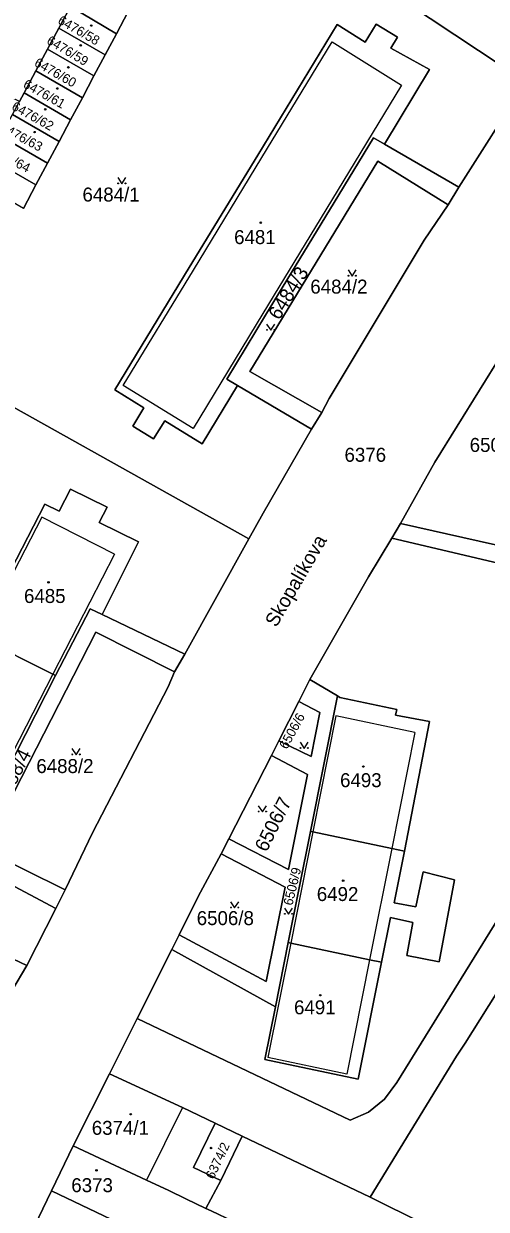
# Model space of a CAD drawing. Extents: x -596233 to -595156, y -1161235 to -1159375.
# Drawn here: x -595767.4 to -595711.1, y -1159733.8 to -1159589.5 of the extents above; entities that cross this region are included whole.
import ezdxf

# ---------------------------------------------------------------- set-up
doc = ezdxf.new("R2010")
doc.units = 0
for name, color, linetype in [('KN_CAR_KR', 7, 'Continuous'), ('KN_KULTURY', 7, 'Continuous'), ('KN_PARC_CIS_POZ', 7, 'Continuous'), ('KN_PARC_CIS_STAV', 7, 'Continuous'), ('KN_PARC_PLOCHA', 7, 'Continuous'), ('KN_ULICE', 7, 'Continuous'), ('parcely_l', 7, 'Continuous')]:
    doc.layers.add(name, color=color, linetype=linetype)

msp = doc.modelspace()

# ---------------------------------------------------------------- linework, layer by layer
at = {"layer": 'KN_CAR_KR'}
for points in [[(-595738.43, -1159605.77), (-595729.88, -1159591.68)], [(-595729.88, -1159591.68), (-595721.44, -1159596.95)], [(-595721.44, -1159596.95), (-595729.97, -1159611)], [(-595746.75, -1159619.47), (-595738.43, -1159605.77)], [(-595729.97, -1159611), (-595738.3, -1159624.73)], [(-595755.27, -1159633.5), (-595746.75, -1159619.47)], [(-595738.3, -1159624.73), (-595746.79, -1159638.72)], [(-595746.79, -1159638.72), (-595755.27, -1159633.5)], [(-595765.19, -1159649.54), (-595772.76, -1159664.2)], [(-595756.35, -1159654.04), (-595765.19, -1159649.54)], [(-595756.35, -1159654.04), (-595763.85, -1159668.63)], [(-595763.85, -1159668.63), (-595771.23, -1159682.98)], [(-595729.42, -1159673.72), (-595732.23, -1159687.84)], [(-595719.83, -1159675.75), (-595729.42, -1159673.72)], [(-595719.83, -1159675.75), (-595722.64, -1159689.86)], [(-595732.23, -1159687.84), (-595734.92, -1159701.38)], [(-595722.64, -1159689.86), (-595725.34, -1159703.4)], [(-595734.92, -1159701.38), (-595737.69, -1159715.31)], [(-595725.34, -1159703.4), (-595728.11, -1159717.33)], [(-595728.11, -1159717.33), (-595737.69, -1159715.31)], [(-595748.09, -1159721.4), (-595752.44, -1159730.23)]]:
    msp.add_lwpolyline(points, dxfattribs=at)
at = {"layer": 'KN_KULTURY'}
for points in [[(-595755.9518, -1159608.2016), (-595755.4518, -1159608.9516), (-595754.9518, -1159608.2016)], [(-595727.9418, -1159619.4416), (-595727.4418, -1159620.1916), (-595726.9418, -1159619.4416)], [(-595737.8518, -1159626.0316), (-595737.3518, -1159626.7816), (-595736.8518, -1159626.0316)], [(-595733.7818, -1159676.9316), (-595733.2818, -1159677.6816), (-595732.7818, -1159676.9316)], [(-595761.5218, -1159677.7116), (-595761.0218, -1159678.4616), (-595760.5218, -1159677.7116)], [(-595738.8618, -1159684.6716), (-595738.3618, -1159685.4216), (-595737.8618, -1159684.6716)], [(-595742.2318, -1159696.3516), (-595741.7318, -1159697.1016), (-595741.2318, -1159696.3516)], [(-595735.6818, -1159697.1216), (-595735.1818, -1159697.8716), (-595734.6818, -1159697.1216)]]:
    msp.add_lwpolyline(points, dxfattribs=at)
for centre, radius in [((-595759.17, -1159589.69), 0.09), ((-595759.17, -1159589.69), 0.0398), ((-595760.45, -1159592.1), 0.09), ((-595760.45, -1159592.1), 0.0398), ((-595761.95, -1159594.78), 0.09), ((-595761.95, -1159594.78), 0.0398), ((-595763.31, -1159597.35), 0.09), ((-595763.31, -1159597.35), 0.0398), ((-595764.77, -1159599.88), 0.09), ((-595764.77, -1159599.88), 0.0398), ((-595766.06, -1159602.66), 0.09), ((-595766.06, -1159602.66), 0.0398), ((-595755.902, -1159608.9014), 0.05), ((-595755.0026, -1159608.9014), 0.05), ((-595738.56, -1159613.69), 0.09), ((-595738.56, -1159613.69), 0.0398), ((-595727.892, -1159620.1414), 0.05), ((-595726.9926, -1159620.1414), 0.05), ((-595737.802, -1159626.7314), 0.05), ((-595736.9026, -1159626.7314), 0.05), ((-595764.37, -1159657.46), 0.09), ((-595764.37, -1159657.46), 0.0398), ((-595733.732, -1159677.6314), 0.05), ((-595732.8326, -1159677.6314), 0.05), ((-595761.472, -1159678.4114), 0.05), ((-595760.5726, -1159678.4114), 0.05), ((-595726.08, -1159679.89), 0.09), ((-595726.08, -1159679.89), 0.0398), ((-595738.812, -1159685.3714), 0.05), ((-595737.9126, -1159685.3714), 0.05), ((-595728.54, -1159693.78), 0.09), ((-595728.54, -1159693.78), 0.0398), ((-595742.182, -1159697.0514), 0.05), ((-595741.2826, -1159697.0514), 0.05), ((-595735.632, -1159697.8214), 0.05), ((-595734.7326, -1159697.8214), 0.05), ((-595731.33, -1159707.73), 0.09), ((-595731.33, -1159707.73), 0.0398), ((-595754.37, -1159722.21), 0.09), ((-595754.37, -1159722.21), 0.0398), ((-595744.6, -1159726.33), 0.09), ((-595744.6, -1159726.33), 0.0398), ((-595758.53, -1159729.05), 0.09), ((-595758.53, -1159729.05), 0.0398)]:
    msp.add_circle(centre, radius, dxfattribs=at)
at = {"layer": 'KN_PARC_PLOCHA'}
for points in [[(-595706.34, -1159596.54), (-595743.99, -1159571.56), (-595722.04, -1159540.97), (-595721.41, -1159541.31), (-595719.92, -1159538.43), (-595718.69, -1159536.22), (-595717.42, -1159533.95), (-595715.5, -1159534.75), (-595714, -1159531.88), (-595712.49, -1159529.02), (-595711.18, -1159526.51), (-595709.62, -1159523.57)], [(-595743.99, -1159571.56), (-595706.34, -1159596.54), (-595714.46, -1159609.36), (-595723.51, -1159604.13), (-595718.05, -1159595.05), (-595722.76, -1159592.45), (-595721.92, -1159591.11), (-595724.53, -1159589.54), (-595725.88, -1159591.7), (-595729.27, -1159589.58), (-595738.93, -1159605.46), (-595747.25, -1159619.16), (-595756.31, -1159634.05), (-595752.76, -1159636.23), (-595754.13, -1159638.45), (-595751.59, -1159640.01), (-595750.23, -1159637.79), (-595745.68, -1159640.6), (-595741.37, -1159633.51), (-595732.39, -1159638.84), (-595738.28, -1159649.05), (-595740.01, -1159652.19), (-595779.33, -1159630.18)], [(-595761.71, -1159587.39), (-595763.11, -1159589.99), (-595764.48, -1159592.55), (-595765.9, -1159595.19), (-595767.34, -1159597.88), (-595767.9, -1159598.93), (-595776.47, -1159594.76), (-595775.41, -1159592.68), (-595774.03, -1159590.13), (-595772.29, -1159591.03), (-595770.73, -1159588.18)], [(-595767.41, -1159611.94), (-595765.89, -1159609.08), (-595764.48, -1159606.44), (-595763.08, -1159603.8), (-595761.68, -1159601.15), (-595760.25, -1159598.47), (-595758.84, -1159595.83), (-595757.49, -1159593.27), (-595756.11, -1159590.68), (-595754.68, -1159587.99)], [(-595784.28, -1159739.35), (-595781.24, -1159732.95), (-595777.51, -1159725.4), (-595774.82, -1159719.71), (-595770.49, -1159710.94), (-595769.46, -1159709.03), (-595768.84, -1159707.21), (-595766.99, -1159704.12), (-595763.48, -1159697.15), (-595762.36, -1159694.91), (-595759.01, -1159687.95), (-595749.8, -1159670.17), (-595749.03, -1159668.37), (-595747.8, -1159666.19), (-595740.01, -1159652.19), (-595738.28, -1159649.05), (-595732.39, -1159638.84), (-595731.14, -1159636.79), (-595730.24, -1159635.09), (-595718.67, -1159615.82), (-595715.76, -1159611.5), (-595714.46, -1159609.36), (-595706.34, -1159596.54)], [(-595706.54, -1159625.29), (-595717.39, -1159642.84), (-595721.55, -1159650.3), (-595722.63, -1159652.1), (-595725.44, -1159656.8), (-595732.58, -1159669.31), (-595733.93, -1159671.97), (-595736.37, -1159676.75), (-595737.27, -1159678.53), (-595742.44, -1159688.67), (-595743.38, -1159690.52), (-595746.17, -1159695.7), (-595748.5, -1159700.37), (-595749.39, -1159702.16), (-595753.58, -1159710.55), (-595756.95, -1159717.31), (-595761.36, -1159726.07), (-595763.99, -1159731.52), (-595766.59, -1159736.92)], [(-595779.33, -1159630.18), (-595740.01, -1159652.19), (-595747.8, -1159666.19), (-595757.83, -1159661.39), (-595753.43, -1159652.53), (-595758.19, -1159650.18), (-595757.25, -1159648.33), (-595761.71, -1159646.12), (-595763.09, -1159648.82), (-595764.82, -1159647.94), (-595773.12, -1159664.02)], [(-595697.83, -1159679.19), (-595722.02, -1159718.36), (-595723.53, -1159720.38), (-595725.45, -1159721.96), (-595727.7, -1159722.94), (-595753.58, -1159710.55), (-595749.39, -1159702.16), (-595736.77, -1159709.12), (-595738.05, -1159715.54), (-595726.7, -1159717.93), (-595723.86, -1159703.71), (-595722.77, -1159698.26), (-595720.05, -1159698.86), (-595720.78, -1159702.9), (-595716.88, -1159703.65), (-595714.99, -1159693.69), (-595718.83, -1159692.69), (-595719.71, -1159696.98), (-595722.33, -1159696.49), (-595721.1, -1159690.18), (-595718.04, -1159674.41), (-595722.16, -1159673.62), (-595722.02, -1159672.94), (-595728.94, -1159671.47), (-595729.24, -1159671.29), (-595732.58, -1159669.31), (-595725.44, -1159656.8), (-595722.63, -1159652.1), (-595702.81, -1159656.74)], [(-595703.51, -1159697.31), (-595713.71, -1159713.55), (-595714.74, -1159715.13), (-595725.27, -1159732.31), (-595740.81, -1159724.87), (-595744.1, -1159723.3), (-595748.09, -1159721.4), (-595756.95, -1159717.31), (-595753.58, -1159710.55), (-595727.7, -1159722.94), (-595725.45, -1159721.96), (-595723.53, -1159720.38), (-595722.02, -1159718.36), (-595697.83, -1159679.19)], [(-595712.27, -1159738.75), (-595725.27, -1159732.31), (-595714.74, -1159715.13), (-595713.71, -1159713.55), (-595703.51, -1159697.31), (-595702.27, -1159695.76), (-595700.82, -1159694.64), (-595699.4, -1159693.95), (-595697.82, -1159693.55), (-595696.24, -1159693.47), (-595695.22, -1159693.58), (-595694.95, -1159693.63), (-595697.79, -1159707.7), (-595679.24, -1159711.44), (-595661.18, -1159715.09), (-595643.17, -1159718.72), (-595622.88, -1159722.82), (-595619.97, -1159708.43), (-595617.99, -1159710.52), (-595593.56, -1159735.89)]]:
    msp.add_lwpolyline(points, dxfattribs=at)
for points in [[(-595754.68, -1159587.99), (-595756.11, -1159590.68), (-595761.71, -1159587.39), (-595760.27, -1159584.71)], [(-595756.11, -1159590.68), (-595757.49, -1159593.27), (-595763.11, -1159589.99), (-595761.71, -1159587.39)], [(-595723.51, -1159604.13), (-595724.86, -1159603.35), (-595729.63, -1159611.21), (-595737.97, -1159624.94), (-595742.69, -1159632.72), (-595741.37, -1159633.51), (-595745.68, -1159640.6), (-595750.23, -1159637.79), (-595751.59, -1159640.01), (-595754.13, -1159638.45), (-595752.76, -1159636.23), (-595756.31, -1159634.05), (-595747.25, -1159619.16), (-595738.93, -1159605.46), (-595729.27, -1159589.58), (-595725.88, -1159591.7), (-595724.53, -1159589.54), (-595721.92, -1159591.11), (-595722.76, -1159592.45), (-595718.05, -1159595.05)], [(-595757.49, -1159593.27), (-595758.84, -1159595.83), (-595764.48, -1159592.55), (-595763.11, -1159589.99)], [(-595758.84, -1159595.83), (-595760.25, -1159598.47), (-595765.9, -1159595.19), (-595764.48, -1159592.55)], [(-595760.25, -1159598.47), (-595761.68, -1159601.15), (-595767.34, -1159597.88), (-595765.9, -1159595.19)], [(-595761.68, -1159601.15), (-595763.08, -1159603.8), (-595768.76, -1159600.53), (-595767.9, -1159598.93), (-595767.34, -1159597.88)], [(-595763.08, -1159603.8), (-595764.48, -1159606.44), (-595770.18, -1159603.17), (-595768.76, -1159600.53)], [(-595764.48, -1159606.44), (-595765.89, -1159609.08), (-595771.6, -1159605.82), (-595770.18, -1159603.17)], [(-595723.51, -1159604.13), (-595714.46, -1159609.36), (-595715.76, -1159611.5), (-595724.34, -1159606.2), (-595739.88, -1159631.79), (-595731.14, -1159636.79), (-595732.39, -1159638.84), (-595741.37, -1159633.51), (-595742.69, -1159632.72), (-595737.97, -1159624.94), (-595729.63, -1159611.21), (-595724.86, -1159603.35)], [(-595765.89, -1159609.08), (-595767.41, -1159611.94), (-595773.14, -1159608.68), (-595771.8, -1159606.2), (-595771.6, -1159605.82)], [(-595715.76, -1159611.5), (-595718.67, -1159615.82), (-595730.24, -1159635.09), (-595731.14, -1159636.79), (-595739.88, -1159631.79), (-595724.34, -1159606.2)], [(-595696.61, -1159625.54), (-595698.25, -1159633.78), (-595701.16, -1159648.43), (-595702.81, -1159656.74), (-595722.63, -1159652.1), (-595721.55, -1159650.3), (-595704.44, -1159654.17), (-595699.08, -1159627.1), (-595706.54, -1159625.29), (-595705.83, -1159623.57)], [(-595721.55, -1159650.3), (-595717.39, -1159642.84), (-595706.54, -1159625.29), (-595699.08, -1159627.1), (-595704.44, -1159654.17)], [(-595757.83, -1159661.39), (-595759.32, -1159660.68), (-595763.5, -1159668.81), (-595763.85, -1159668.63), (-595772.76, -1159664.2), (-595773.12, -1159664.02), (-595764.82, -1159647.94), (-595763.09, -1159648.82), (-595761.71, -1159646.12), (-595757.25, -1159648.33), (-595758.19, -1159650.18), (-595753.43, -1159652.53)], [(-595757.83, -1159661.39), (-595747.8, -1159666.19), (-595749.03, -1159668.37), (-595758.6, -1159663.53), (-595772.21, -1159690.02), (-595762.36, -1159694.91), (-595763.48, -1159697.15), (-595773.47, -1159691.85), (-595774.94, -1159691.07), (-595770.87, -1159683.16), (-595763.5, -1159668.81), (-595759.32, -1159660.68)], [(-595763.5, -1159668.81), (-595770.87, -1159683.16), (-595771.23, -1159682.98), (-595780.12, -1159678.47), (-595780.48, -1159678.29), (-595773.12, -1159664.02), (-595772.76, -1159664.2), (-595763.85, -1159668.63)], [(-595749.03, -1159668.37), (-595749.8, -1159670.17), (-595759.01, -1159687.95), (-595762.36, -1159694.91), (-595772.21, -1159690.02), (-595758.6, -1159663.53)], [(-595729.24, -1159671.29), (-595732.52, -1159687.78), (-595735.22, -1159701.32), (-595736.77, -1159709.12), (-595749.39, -1159702.16), (-595748.5, -1159700.37), (-595737.89, -1159706.06), (-595735.61, -1159694.56), (-595743.38, -1159690.52), (-595742.44, -1159688.67), (-595735.18, -1159692.41), (-595732.88, -1159680.87), (-595737.27, -1159678.53), (-595736.37, -1159676.75), (-595732.45, -1159678.68), (-595731.38, -1159673.31), (-595733.93, -1159671.97), (-595732.58, -1159669.31)], [(-595721.1, -1159690.18), (-595722.64, -1159689.86), (-595732.23, -1159687.84), (-595732.52, -1159687.78), (-595729.24, -1159671.29), (-595728.94, -1159671.47), (-595722.02, -1159672.94), (-595722.16, -1159673.62), (-595718.04, -1159674.41)], [(-595736.37, -1159676.75), (-595733.93, -1159671.97), (-595731.38, -1159673.31), (-595732.45, -1159678.68)], [(-595742.44, -1159688.67), (-595737.27, -1159678.53), (-595732.88, -1159680.87), (-595735.18, -1159692.41)], [(-595788.35, -1159693.54), (-595777.26, -1159699.23), (-595766.99, -1159704.12), (-595768.84, -1159707.21), (-595769.46, -1159709.03), (-595770.49, -1159710.94), (-595779.33, -1159706.72), (-595778.52, -1159704.54), (-595786.04, -1159700.81), (-595810.44, -1159688.71), (-595808.7, -1159684.78), (-595807.99, -1159683.46)], [(-595721.1, -1159690.18), (-595722.33, -1159696.49), (-595719.71, -1159696.98), (-595718.83, -1159692.69), (-595714.99, -1159693.69), (-595716.88, -1159703.65), (-595720.78, -1159702.9), (-595720.05, -1159698.86), (-595722.77, -1159698.26), (-595723.86, -1159703.71), (-595725.34, -1159703.4), (-595734.92, -1159701.38), (-595735.22, -1159701.32), (-595732.52, -1159687.78), (-595732.23, -1159687.84), (-595722.64, -1159689.86)], [(-595748.5, -1159700.37), (-595746.17, -1159695.7), (-595743.38, -1159690.52), (-595735.61, -1159694.56), (-595737.89, -1159706.06)], [(-595763.48, -1159697.15), (-595766.99, -1159704.12), (-595777.26, -1159699.23), (-595773.47, -1159691.85)], [(-595723.86, -1159703.71), (-595726.7, -1159717.93), (-595738.05, -1159715.54), (-595736.77, -1159709.12), (-595735.22, -1159701.32), (-595734.92, -1159701.38), (-595725.34, -1159703.4)], [(-595744.1, -1159723.3), (-595746.74, -1159728.71), (-595743.4, -1159730.29), (-595745.22, -1159733.67), (-595747.65, -1159732.5), (-595749.74, -1159731.49), (-595752.44, -1159730.23), (-595761.36, -1159726.07), (-595756.95, -1159717.31), (-595748.09, -1159721.4)], [(-595740.81, -1159724.87), (-595743.4, -1159730.29), (-595746.74, -1159728.71), (-595744.1, -1159723.3)], [(-595725.27, -1159732.31), (-595712.27, -1159738.75), (-595716.3, -1159747.56), (-595719, -1159746.26), (-595724.35, -1159743.69), (-595729.5, -1159741.22), (-595735.02, -1159738.57), (-595741.87, -1159735.27), (-595744.59, -1159733.97), (-595745.22, -1159733.67), (-595743.4, -1159730.29), (-595740.81, -1159724.87)], [(-595745.22, -1159733.67), (-595744.59, -1159733.97), (-595741.87, -1159735.27), (-595744.58, -1159740.67), (-595750.07, -1159738.12), (-595754.94, -1159735.86), (-595763.99, -1159731.52), (-595761.36, -1159726.07), (-595752.44, -1159730.23), (-595749.74, -1159731.49), (-595747.65, -1159732.5)], [(-595744.58, -1159740.67), (-595747.34, -1159746.14), (-595752.4, -1159743.53), (-595753.94, -1159742.81), (-595754.94, -1159742.35), (-595766.59, -1159736.92), (-595763.99, -1159731.52), (-595754.94, -1159735.86), (-595750.07, -1159738.12)]]:
    msp.add_lwpolyline(points, close=True, dxfattribs=at)
at = {"layer": 'parcely_l'}
for points in [[(-595706.34, -1159596.54), (-595743.99, -1159571.56)], [(-595761.71, -1159587.39), (-595763.11, -1159589.99)], [(-595756.11, -1159590.68), (-595761.71, -1159587.39)], [(-595754.68, -1159587.99), (-595756.11, -1159590.68)], [(-595723.51, -1159604.13), (-595718.05, -1159595.05), (-595722.76, -1159592.45), (-595721.92, -1159591.11), (-595724.53, -1159589.54), (-595725.88, -1159591.7), (-595729.27, -1159589.58), (-595738.93, -1159605.46), (-595747.25, -1159619.16), (-595756.31, -1159634.05), (-595752.76, -1159636.23), (-595754.13, -1159638.45), (-595751.59, -1159640.01), (-595750.23, -1159637.79), (-595745.68, -1159640.6), (-595741.37, -1159633.51)], [(-595764.48, -1159592.55), (-595763.11, -1159589.99)], [(-595763.11, -1159589.99), (-595757.49, -1159593.27)], [(-595757.49, -1159593.27), (-595756.11, -1159590.68)], [(-595764.48, -1159592.55), (-595765.9, -1159595.19)], [(-595758.84, -1159595.83), (-595764.48, -1159592.55)], [(-595757.49, -1159593.27), (-595758.84, -1159595.83)], [(-595767.34, -1159597.88), (-595765.9, -1159595.19)], [(-595765.9, -1159595.19), (-595760.25, -1159598.47)], [(-595760.25, -1159598.47), (-595758.84, -1159595.83)], [(-595706.34, -1159596.54), (-595714.46, -1159609.36)], [(-595767.34, -1159597.88), (-595767.9, -1159598.93)], [(-595761.68, -1159601.15), (-595767.34, -1159597.88)], [(-595761.68, -1159601.15), (-595760.25, -1159598.47)], [(-595768.76, -1159600.53), (-595763.08, -1159603.8)], [(-595763.08, -1159603.8), (-595761.68, -1159601.15)], [(-595770.18, -1159603.17), (-595764.48, -1159606.44)], [(-595764.48, -1159606.44), (-595763.08, -1159603.8)], [(-595723.51, -1159604.13), (-595724.86, -1159603.35), (-595729.63, -1159611.21), (-595737.97, -1159624.94), (-595742.69, -1159632.72), (-595741.37, -1159633.51)], [(-595714.46, -1159609.36), (-595723.51, -1159604.13)], [(-595765.89, -1159609.08), (-595771.6, -1159605.82)], [(-595764.48, -1159606.44), (-595765.89, -1159609.08)], [(-595731.14, -1159636.79), (-595739.88, -1159631.79), (-595724.34, -1159606.2), (-595715.76, -1159611.5)], [(-595765.89, -1159609.08), (-595767.41, -1159611.94)], [(-595715.76, -1159611.5), (-595714.46, -1159609.36)], [(-595715.76, -1159611.5), (-595718.67, -1159615.82), (-595730.24, -1159635.09), (-595731.14, -1159636.79)], [(-595721.55, -1159650.3), (-595704.44, -1159654.17), (-595699.08, -1159627.1), (-595706.54, -1159625.29)], [(-595721.55, -1159650.3), (-595717.39, -1159642.84), (-595706.54, -1159625.29)], [(-595740.01, -1159652.19), (-595779.33, -1159630.18)], [(-595741.37, -1159633.51), (-595732.39, -1159638.84)], [(-595732.39, -1159638.84), (-595731.14, -1159636.79)], [(-595732.39, -1159638.84), (-595738.28, -1159649.05), (-595740.01, -1159652.19)], [(-595757.83, -1159661.39), (-595753.43, -1159652.53), (-595758.19, -1159650.18), (-595757.25, -1159648.33), (-595761.71, -1159646.12), (-595763.09, -1159648.82), (-595764.82, -1159647.94), (-595773.12, -1159664.02)], [(-595722.63, -1159652.1), (-595721.55, -1159650.3)], [(-595747.8, -1159666.19), (-595740.01, -1159652.19)], [(-595732.58, -1159669.31), (-595725.44, -1159656.8), (-595722.63, -1159652.1)], [(-595702.81, -1159656.74), (-595722.63, -1159652.1)], [(-595763.5, -1159668.81), (-595759.32, -1159660.68), (-595757.83, -1159661.39)], [(-595757.83, -1159661.39), (-595747.8, -1159666.19)], [(-595773.12, -1159664.02), (-595772.76, -1159664.2), (-595763.85, -1159668.63), (-595763.5, -1159668.81)], [(-595749.03, -1159668.37), (-595758.6, -1159663.53), (-595772.21, -1159690.02), (-595762.36, -1159694.91)], [(-595747.8, -1159666.19), (-595749.03, -1159668.37)], [(-595770.87, -1159683.16), (-595763.5, -1159668.81)], [(-595762.36, -1159694.91), (-595759.01, -1159687.95), (-595749.8, -1159670.17), (-595749.03, -1159668.37)], [(-595732.58, -1159669.31), (-595733.93, -1159671.97)], [(-595729.24, -1159671.29), (-595732.58, -1159669.31)], [(-595732.52, -1159687.78), (-595729.24, -1159671.29)], [(-595721.1, -1159690.18), (-595718.04, -1159674.41), (-595722.16, -1159673.62), (-595722.02, -1159672.94), (-595728.94, -1159671.47), (-595729.24, -1159671.29)], [(-595733.93, -1159671.97), (-595736.37, -1159676.75)], [(-595736.37, -1159676.75), (-595732.45, -1159678.68), (-595731.38, -1159673.31), (-595733.93, -1159671.97)], [(-595736.37, -1159676.75), (-595737.27, -1159678.53)], [(-595737.27, -1159678.53), (-595742.44, -1159688.67)], [(-595737.27, -1159678.53), (-595732.88, -1159680.87), (-595735.18, -1159692.41), (-595742.44, -1159688.67)], [(-595679.87, -1159691.67), (-595693.46, -1159688.94), (-595694.74, -1159687.36), (-595695.39, -1159685.63), (-595695.56, -1159683.94), (-595695.23, -1159682.17), (-595694.42, -1159680.57), (-595697.83, -1159679.19), (-595722.02, -1159718.36), (-595723.53, -1159720.38), (-595725.45, -1159721.96), (-595727.7, -1159722.94), (-595753.58, -1159710.55)], [(-595742.44, -1159688.67), (-595743.38, -1159690.52)], [(-595735.22, -1159701.32), (-595732.52, -1159687.78)], [(-595732.52, -1159687.78), (-595732.23, -1159687.84), (-595722.64, -1159689.86), (-595721.1, -1159690.18)], [(-595743.38, -1159690.52), (-595746.17, -1159695.7), (-595748.5, -1159700.37)], [(-595743.38, -1159690.52), (-595735.61, -1159694.56), (-595737.89, -1159706.06), (-595748.5, -1159700.37)], [(-595723.86, -1159703.71), (-595722.77, -1159698.26), (-595720.05, -1159698.86), (-595720.78, -1159702.9), (-595716.88, -1159703.65), (-595714.99, -1159693.69), (-595718.83, -1159692.69), (-595719.71, -1159696.98), (-595722.33, -1159696.49), (-595721.1, -1159690.18)], [(-595773.47, -1159691.85), (-595763.48, -1159697.15)], [(-595725.27, -1159732.31), (-595714.74, -1159715.13), (-595713.71, -1159713.55), (-595703.51, -1159697.31), (-595702.27, -1159695.76), (-595700.82, -1159694.64), (-595699.4, -1159693.95), (-595697.82, -1159693.55), (-595696.24, -1159693.47), (-595695.22, -1159693.58), (-595694.95, -1159693.63)], [(-595762.36, -1159694.91), (-595763.48, -1159697.15)], [(-595763.48, -1159697.15), (-595766.99, -1159704.12)], [(-595766.99, -1159704.12), (-595777.26, -1159699.23)], [(-595748.5, -1159700.37), (-595749.39, -1159702.16)], [(-595736.77, -1159709.12), (-595735.22, -1159701.32)], [(-595723.86, -1159703.71), (-595725.34, -1159703.4), (-595734.92, -1159701.38), (-595735.22, -1159701.32)], [(-595753.58, -1159710.55), (-595749.39, -1159702.16)], [(-595749.39, -1159702.16), (-595736.77, -1159709.12)], [(-595770.49, -1159710.94), (-595769.46, -1159709.03), (-595768.84, -1159707.21), (-595766.99, -1159704.12)], [(-595736.77, -1159709.12), (-595738.05, -1159715.54), (-595726.7, -1159717.93), (-595723.86, -1159703.71)], [(-595753.58, -1159710.55), (-595756.95, -1159717.31)], [(-595761.36, -1159726.07), (-595756.95, -1159717.31)], [(-595756.95, -1159717.31), (-595748.09, -1159721.4), (-595744.1, -1159723.3)], [(-595744.1, -1159723.3), (-595746.74, -1159728.71), (-595743.4, -1159730.29)], [(-595744.1, -1159723.3), (-595740.81, -1159724.87)], [(-595740.81, -1159724.87), (-595743.4, -1159730.29)], [(-595740.81, -1159724.87), (-595725.27, -1159732.31)], [(-595761.36, -1159726.07), (-595763.99, -1159731.52)], [(-595745.22, -1159733.67), (-595747.65, -1159732.5), (-595749.74, -1159731.49), (-595752.44, -1159730.23), (-595761.36, -1159726.07)], [(-595743.4, -1159730.29), (-595745.22, -1159733.67)], [(-595766.59, -1159736.92), (-595763.99, -1159731.52)], [(-595763.99, -1159731.52), (-595754.94, -1159735.86), (-595750.07, -1159738.12), (-595744.58, -1159740.67)], [(-595725.27, -1159732.31), (-595712.27, -1159738.75)], [(-595745.22, -1159733.67), (-595744.59, -1159733.97), (-595741.87, -1159735.27)]]:
    msp.add_lwpolyline(points, dxfattribs=at)

# ---------------------------------------------------------------- texts
at = {"layer": 'KN_PARC_CIS_POZ'}
for s, p in [('6484/1', (-595760.2366, -1159611.11)), ('6484/2', (-595732.5366, -1159622.32)), ('6506/4', (-595713.1566, -1159641.59)), ('6376', (-595728.3766, -1159642.79)), ('6488/2', (-595765.8466, -1159680.68)), ('6506/8', (-595746.3466, -1159699.19))]:
    msp.add_text(s, height=1.7, dxfattribs=at).set_placement(p)
for s, height, rotation, p in [('6484/3', 1.7, 58.34878, (-595736.3175, -1159625.6402)), ('6506/6', 1.14, 61.284181, (-595735.3819, -1159677.8727)), ('6488/4', 1.7, 62.988787, (-595769.5575, -1159684.5312)), ('6506/7', 1.7, 63.635915, (-595737.8589, -1159690.3956)), ('6506/9', 1.14, 76.606571, (-595734.7182, -1159696.8721))]:
    msp.add_text(s, height=height, rotation=rotation, dxfattribs=at).set_placement(p)
at = {"layer": 'KN_PARC_CIS_STAV'}
for s, rotation, p in [('6476/58', 329.90944, (-595763.3379, -1159589.3748)), ('6476/59', 329.131058, (-595764.6917, -1159591.8203)), ('6476/60', 330.391328, (-595766.1938, -1159594.5325)), ('6476/61', 330.777222, (-595767.5463, -1159597.1548)), ('6476/62', 330.932459, (-595768.9513, -1159599.8638)), ('6476/63', 332.101945, (-595770.3483, -1159602.472)), ('6476/64', 332.474021, (-595771.8498, -1159605.0838)), ('6374/2', 64.664206, (-595744.2922, -1159730.2093))]:
    msp.add_text(s, height=1.14, rotation=rotation, dxfattribs=at).set_placement(p)
for s, p in [('6481', (-595741.7966, -1159616.29)), ('6485', (-595767.3466, -1159659.98)), ('6493', (-595728.9166, -1159682.4)), ('6492', (-595731.7466, -1159696.26)), ('6491', (-595734.5166, -1159710.05)), ('6374/1', (-595759.1066, -1159724.72)), ('6373', (-595761.5966, -1159731.7))]:
    msp.add_text(s, height=1.7, dxfattribs=at).set_placement(p)
at = {"layer": 'KN_ULICE'}
msp.add_text('Skopalíkova', height=1.7, rotation=59.923267, dxfattribs=at).set_placement((-595736.6738, -1159663.0358))

doc.saveas('drawing.dxf')
